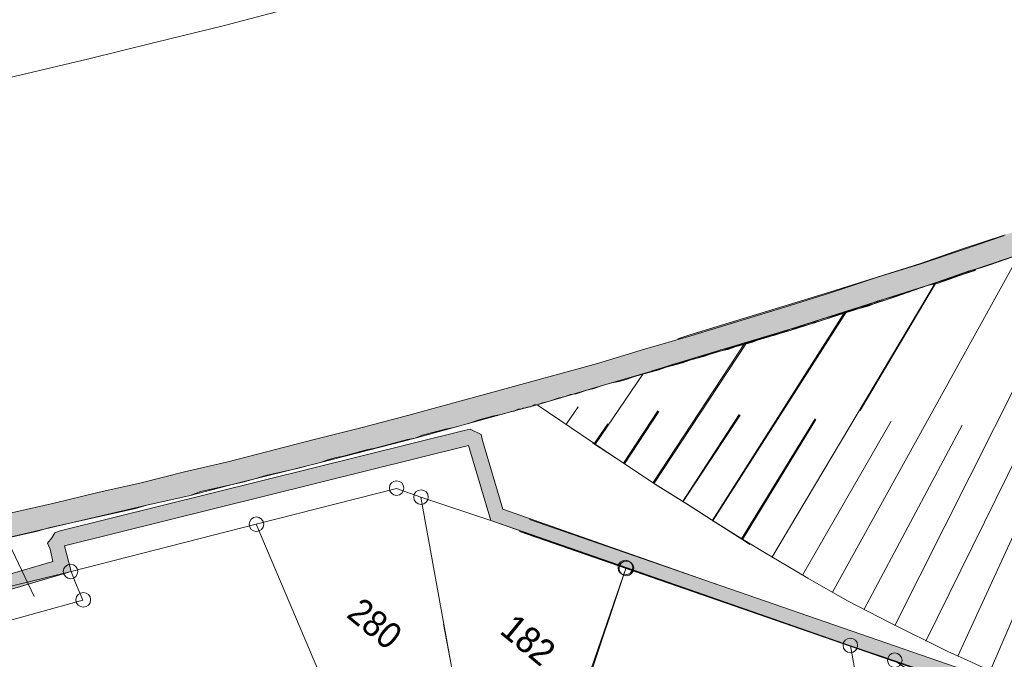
# Model space of a CAD drawing. Header units: metres. Extents: x -740 to 758, y -633 to 854.
# Tile 583 of 656: x 193 to 235, y -271 to -243. Entities that reach past the tile are written whole.
import ezdxf

# ---------------------------------------------------------------- set-up
doc = ezdxf.new("R2010")
doc.units = ezdxf.units.M
doc.header["$MEASUREMENT"] = 0
doc.layers.add('Grundkarte.LOVION', color=7, linetype='Continuous')
doc.layers.add('Grundkarte_Text.LOVION', color=7, linetype='Continuous')
doc.styles.add('ERSTELLTER_STIL_1', font='arial.ttf')

msp = doc.modelspace()

# ---------------------------------------------------------------- hatches: boundary and pattern name
at = {"layer": 'Grundkarte.LOVION', "linetype": 'Continuous', "lineweight": 18}
for points in [[(221.18, -256.882), (220.018, -258.297), (220.332, -258.177), (220.677, -258.084), (220.991, -257.965), (221.682, -257.779), (221.995, -257.66), (222.687, -257.474), (223, -257.355), (223.319, -257.294), (223.665, -257.201), (223.978, -257.082), (224.669, -256.896), (224.983, -256.777), (225.674, -256.591), (225.987, -256.472), (226.333, -256.379), (226.647, -256.259), (226.992, -256.166), (227.306, -256.047), (227.997, -255.861), (228.31, -255.742), (228.656, -255.649), (228.969, -255.53), (229.315, -255.437), (229.655, -255.285), (230, -255.193), (230.431, -255.062), (230.888, -254.899), (231.377, -254.762), (231.834, -254.6), (232.264, -254.469), (233.635, -253.98), (234.124, -253.844), (234.555, -253.713), (236.383, -253.061), (236.813, -252.93), (238.641, -252.279), (239.13, -252.142), (239.587, -251.979), (240.018, -251.849), (242.76, -250.871), (243.185, -250.682), (243.641, -250.519), (244.072, -250.388), (248.642, -248.759), (249.072, -248.628), (249.529, -248.466), (249.954, -248.276), (251.782, -247.625), (251.424, -246.684), (249.655, -247.33), (245.999, -248.633), (244.23, -249.279), (242.402, -249.931), (240.6, -250.55), (238.772, -251.202), (235.169, -252.441), (233.336, -253.034), (231.508, -253.686), (229.701, -254.247), (227.665, -254.889), (225.714, -255.493), (221.696, -256.714)], [(221.18, -256.882), (220.018, -258.297), (220.332, -258.177), (220.677, -258.084), (220.991, -257.965), (221.682, -257.779), (221.995, -257.66), (222.687, -257.474), (223, -257.355), (223.319, -257.294), (223.665, -257.201), (223.978, -257.082), (224.669, -256.896), (224.983, -256.777), (225.674, -256.591), (225.987, -256.472), (226.333, -256.379), (226.647, -256.259), (226.992, -256.166), (227.306, -256.047), (227.997, -255.861), (228.31, -255.742), (228.656, -255.649), (228.969, -255.53), (229.315, -255.437), (229.655, -255.285), (230, -255.193), (230.431, -255.062), (230.888, -254.899), (231.377, -254.762), (231.834, -254.6), (232.264, -254.469), (233.635, -253.98), (234.124, -253.844), (234.555, -253.713), (236.383, -253.061), (236.813, -252.93), (238.641, -252.279), (239.13, -252.142), (239.587, -251.979), (240.018, -251.849), (242.76, -250.871), (243.185, -250.682), (243.641, -250.519), (244.072, -250.388), (248.642, -248.759), (249.072, -248.628), (249.529, -248.466), (249.954, -248.276), (251.782, -247.625), (251.424, -246.684), (249.655, -247.33), (245.999, -248.633), (244.23, -249.279), (242.402, -249.931), (240.6, -250.55), (238.772, -251.202), (235.169, -252.441), (233.336, -253.034), (231.508, -253.686), (229.701, -254.247), (227.665, -254.889), (225.714, -255.493), (221.696, -256.714)], [(166.798, -270.396), (167.266, -270.35), (168.139, -270.205), (168.602, -270.101), (169.038, -270.029), (169.506, -269.983), (169.969, -269.879), (170.841, -269.734), (171.304, -269.63), (171.74, -269.558), (173.225, -269.324), (173.746, -269.214), (174.209, -269.109), (175.693, -268.876), (176.182, -268.739), (177.667, -268.505), (178.156, -268.369), (179.146, -268.213), (179.635, -268.076), (180.625, -267.921), (181.114, -267.784), (182.103, -267.628), (182.592, -267.492), (183.087, -267.414), (183.55, -267.309), (183.986, -267.237), (184.39, -267.139), (184.827, -267.066), (186.039, -266.771), (186.475, -266.698), (186.853, -266.632), (187.257, -266.533), (187.693, -266.461), (188.502, -266.264), (188.794, -266.235), (188.847, -266.171), (189.14, -266.142), (189.166, -266.11), (189.661, -266.032), (193.826, -265.093), (194.315, -264.957), (198.016, -264.122), (198.505, -263.985), (200.356, -263.568), (200.813, -263.405), (202.664, -262.988), (203.153, -262.851), (203.583, -262.72), (204.972, -262.407), (205.461, -262.271), (205.923, -262.166), (206.237, -262.047), (206.582, -261.954), (206.902, -261.893), (207.938, -261.615), (208.257, -261.554), (209.64, -261.182), (209.959, -261.122), (210.272, -261.002), (211.309, -260.724), (211.628, -260.663), (212.32, -260.477), (212.633, -260.358), (213.324, -260.172), (213.643, -260.111), (213.989, -260.018), (214.074, -259.98), (214.191, -259.969), (214.361, -259.893), (214.478, -259.882), (214.563, -259.844), (214.68, -259.832), (214.765, -259.795), (214.882, -259.783), (215.052, -259.707), (215.169, -259.696), (215.398, -259.615), (215.658, -259.559), (216.115, -259.397), (216.376, -259.342), (216.604, -259.26), (216.839, -259.237), (217.296, -259.074), (217.556, -259.019), (218.013, -258.856), (218.359, -258.763), (218.678, -258.703), (219.024, -258.61), (219.337, -258.49), (220.374, -258.212), (220.687, -258.092), (221.378, -257.907), (221.692, -257.787), (222.383, -257.602), (222.696, -257.482), (223.042, -257.389), (223.361, -257.329), (223.675, -257.209), (224.366, -257.023), (224.679, -256.904), (225.37, -256.718), (225.684, -256.599), (226.029, -256.506), (226.343, -256.387), (227.034, -256.201), (227.348, -256.082), (227.693, -255.989), (228.007, -255.869), (228.352, -255.777), (228.666, -255.657), (229.357, -255.471), (229.697, -255.32), (230.042, -255.227), (230.473, -255.096), (231.844, -254.608), (232.306, -254.503), (233.906, -253.933), (235.094, -252.487), (233.378, -253.069), (231.518, -253.694), (229.711, -254.255), (227.707, -254.923), (225.757, -255.528), (221.738, -256.748), (219.755, -257.326), (217.746, -257.937), (209.686, -260.143), (207.697, -260.663), (205.65, -261.188), (201.96, -262.14), (200.11, -262.558), (198.264, -263.033), (196.414, -263.451), (194.537, -263.9), (188.984, -265.153), (187.101, -265.544), (185.251, -265.961), (183.368, -266.352), (181.394, -266.722), (179.453, -267.119), (171.558, -268.6), (169.611, -268.938), (167.632, -269.25), (165.86, -269.571), (166.335, -270.5)], [(166.798, -270.396), (167.266, -270.35), (168.139, -270.205), (168.602, -270.101), (169.038, -270.029), (169.506, -269.983), (169.969, -269.879), (170.841, -269.734), (171.304, -269.63), (171.74, -269.558), (173.225, -269.324), (173.746, -269.214), (174.209, -269.109), (175.693, -268.876), (176.182, -268.739), (177.667, -268.505), (178.156, -268.369), (179.146, -268.213), (179.635, -268.076), (180.625, -267.921), (181.114, -267.784), (182.103, -267.628), (182.592, -267.492), (183.087, -267.414), (183.55, -267.309), (183.986, -267.237), (184.39, -267.139), (184.827, -267.066), (186.039, -266.771), (186.475, -266.698), (186.853, -266.632), (187.257, -266.533), (187.693, -266.461), (188.502, -266.264), (188.794, -266.235), (188.847, -266.171), (189.14, -266.142), (189.166, -266.11), (189.661, -266.032), (193.826, -265.093), (194.315, -264.957), (198.016, -264.122), (198.505, -263.985), (200.356, -263.568), (200.813, -263.405), (202.664, -262.988), (203.153, -262.851), (203.583, -262.72), (204.972, -262.407), (205.461, -262.271), (205.923, -262.166), (206.237, -262.047), (206.582, -261.954), (206.902, -261.893), (207.938, -261.615), (208.257, -261.554), (209.64, -261.182), (209.959, -261.122), (210.272, -261.002), (211.309, -260.724), (211.628, -260.663), (212.32, -260.477), (212.633, -260.358), (213.324, -260.172), (213.643, -260.111), (213.989, -260.018), (214.074, -259.98), (214.191, -259.969), (214.361, -259.893), (214.478, -259.882), (214.563, -259.844), (214.68, -259.832), (214.765, -259.795), (214.882, -259.783), (215.052, -259.707), (215.169, -259.696), (215.398, -259.615), (215.658, -259.559), (216.115, -259.397), (216.376, -259.342), (216.604, -259.26), (216.839, -259.237), (217.296, -259.074), (217.556, -259.019), (218.013, -258.856), (218.359, -258.763), (218.678, -258.703), (219.024, -258.61), (219.337, -258.49), (220.374, -258.212), (220.687, -258.092), (221.378, -257.907), (221.692, -257.787), (222.383, -257.602), (222.696, -257.482), (223.042, -257.389), (223.361, -257.329), (223.675, -257.209), (224.366, -257.023), (224.679, -256.904), (225.37, -256.718), (225.684, -256.599), (226.029, -256.506), (226.343, -256.387), (227.034, -256.201), (227.348, -256.082), (227.693, -255.989), (228.007, -255.869), (228.352, -255.777), (228.666, -255.657), (229.357, -255.471), (229.697, -255.32), (230.042, -255.227), (230.473, -255.096), (231.844, -254.608), (232.306, -254.503), (233.906, -253.933), (235.094, -252.487), (233.378, -253.069), (231.518, -253.694), (229.711, -254.255), (227.707, -254.923), (225.757, -255.528), (221.738, -256.748), (219.755, -257.326), (217.746, -257.937), (209.686, -260.143), (207.697, -260.663), (205.65, -261.188), (201.96, -262.14), (200.11, -262.558), (198.264, -263.033), (196.414, -263.451), (194.537, -263.9), (188.984, -265.153), (187.101, -265.544), (185.251, -265.961), (183.368, -266.352), (181.394, -266.722), (179.453, -267.119), (171.558, -268.6), (169.611, -268.938), (167.632, -269.25), (165.86, -269.571), (166.335, -270.5)], [(212.236, -261.431), (213.2, -264.647), (222.442, -267.881), (222.865, -267.367), (213.713, -264.153), (212.836, -261.225), (212.781, -260.964), (212.316, -260.743), (212.055, -260.798), (194.8, -265.086), (194.572, -265.168), (194.445, -265.387), (194.261, -265.612), (194.374, -265.867), (194.484, -266.388), (183.337, -269.665), (174.277, -275.25), (163.512, -280.618), (149.655, -287.322), (136.825, -293.04), (105.63, -304.986), (98.171, -307.903), (95.939, -308.653), (85.653, -311.668), (78.679, -313.798), (78.859, -314.431), (85.833, -312.301), (96.151, -309.312), (98.378, -308.503), (105.868, -305.613), (137.091, -293.635), (149.92, -287.917), (163.777, -281.213), (174.601, -275.839), (183.602, -270.26), (195.265, -266.814), (194.98, -265.719)], [(214.841, -264.596), (214.419, -265.11), (232.774, -271.473), (241.376, -276.927), (253.607, -278.687), (253.72, -278.026), (241.58, -276.286), (233.074, -270.911)]]:
    msp.add_hatch(color=254, dxfattribs=at).paths.add_polyline_path(points)

# ---------------------------------------------------------------- linework, layer by layer
at = {"layer": 'Grundkarte.LOVION', "color": 8, "linetype": 'Continuous', "lineweight": 18}
for points in [[(222.442, -267.881), (218.982, -266.653), (213.2, -264.647), (210.205, -263.639), (209.164, -263.268), (203.166, -264.8), (195.265, -266.814), (191.223, -267.801), (189.575, -268.169), (183.041, -272.384), (178.422, -275.318), (173.834, -278.279), (171.161, -279.959), (166.335, -270.5), (157.869, -253.742), (146.567, -234.276), (138.456, -220.232), (136.111, -216.205), (178.193, -193.175), (194.146, -222.117), (206.855, -215.17), (224.134, -205.678)], [(204.848, -242.706), (201.823, -243.504), (198.792, -244.243), (196.021, -244.928), (190.416, -246.245)], [(188.984, -265.153), (194.537, -263.9), (196.414, -263.451), (198.264, -263.033), (200.11, -262.558), (201.96, -262.14), (205.65, -261.188), (207.697, -260.663), (209.686, -260.143), (217.746, -257.937), (219.755, -257.326), (221.738, -256.748), (225.757, -255.528), (227.707, -254.923), (229.711, -254.255), (231.518, -253.694), (233.378, -253.069), (235.094, -252.487)], [(188.984, -265.153), (194.537, -263.9), (196.414, -263.451), (198.264, -263.033), (200.11, -262.558), (201.96, -262.14), (205.65, -261.188), (207.697, -260.663), (209.686, -260.143), (217.746, -257.937), (219.755, -257.326), (221.738, -256.748), (225.757, -255.528), (227.707, -254.923), (229.711, -254.255), (231.518, -253.694), (233.378, -253.069), (235.094, -252.487)], [(221.18, -256.882), (221.696, -256.714), (225.714, -255.493), (227.665, -254.889), (229.701, -254.247), (231.508, -253.686), (233.336, -253.034), (235.169, -252.441)], [(221.18, -256.882), (221.696, -256.714), (225.714, -255.493), (227.665, -254.889), (229.701, -254.247), (231.508, -253.686), (233.336, -253.034), (235.169, -252.441)], [(236.383, -253.061), (234.555, -253.713), (234.124, -253.844), (233.635, -253.98), (232.264, -254.469), (231.834, -254.6), (231.377, -254.762), (230.888, -254.899), (230.431, -255.062), (230, -255.193), (229.655, -255.285), (229.315, -255.437), (228.969, -255.53), (228.656, -255.649), (228.31, -255.742), (227.997, -255.861), (227.306, -256.047), (226.992, -256.166), (226.647, -256.259), (226.333, -256.379), (225.987, -256.472), (225.674, -256.591), (224.983, -256.777), (224.669, -256.896), (223.978, -257.082), (223.665, -257.201), (223.319, -257.294), (223, -257.355), (222.687, -257.474), (221.995, -257.66), (221.682, -257.779), (220.991, -257.965), (220.677, -258.084), (220.332, -258.177), (220.018, -258.297)], [(236.383, -253.061), (234.555, -253.713), (234.124, -253.844), (233.635, -253.98), (232.264, -254.469), (231.834, -254.6), (231.377, -254.762), (230.888, -254.899), (230.431, -255.062), (230, -255.193), (229.655, -255.285), (229.315, -255.437), (228.969, -255.53), (228.656, -255.649), (228.31, -255.742), (227.997, -255.861), (227.306, -256.047), (226.992, -256.166), (226.647, -256.259), (226.333, -256.379), (225.987, -256.472), (225.674, -256.591), (224.983, -256.777), (224.669, -256.896), (223.978, -257.082), (223.665, -257.201), (223.319, -257.294), (223, -257.355), (222.687, -257.474), (221.995, -257.66), (221.682, -257.779), (220.991, -257.965), (220.677, -258.084), (220.332, -258.177), (220.018, -258.297)], [(233.906, -253.933), (232.306, -254.503), (231.844, -254.608), (230.473, -255.096), (230.042, -255.227), (229.697, -255.32), (229.357, -255.471), (228.666, -255.657), (228.352, -255.777), (228.007, -255.869), (227.693, -255.989), (227.348, -256.082), (227.034, -256.201), (226.343, -256.387), (226.029, -256.506), (225.684, -256.599), (225.37, -256.718), (224.679, -256.904), (224.366, -257.023), (223.675, -257.209), (223.361, -257.329), (223.042, -257.389), (222.696, -257.482), (222.383, -257.602), (221.692, -257.787), (221.378, -257.907), (220.687, -258.092), (220.374, -258.212), (219.337, -258.49), (219.024, -258.61), (218.678, -258.703), (218.359, -258.763), (218.013, -258.856), (217.556, -259.019), (217.296, -259.074), (216.839, -259.237), (216.604, -259.26), (216.376, -259.342), (216.115, -259.397), (215.658, -259.559), (215.398, -259.615), (215.169, -259.696), (215.052, -259.707), (214.882, -259.783), (214.765, -259.795), (214.68, -259.832), (214.563, -259.844), (214.478, -259.882), (214.361, -259.893), (214.191, -259.969), (214.074, -259.98), (213.989, -260.018), (213.643, -260.111), (213.324, -260.172), (212.633, -260.358), (212.32, -260.477), (211.628, -260.663), (211.309, -260.724), (210.272, -261.002), (209.959, -261.122), (209.64, -261.182), (208.257, -261.554), (207.938, -261.615), (206.902, -261.893), (206.582, -261.954), (206.237, -262.047), (205.923, -262.166), (205.461, -262.271), (204.972, -262.407), (203.583, -262.72), (203.153, -262.851), (202.664, -262.988), (200.813, -263.405), (200.356, -263.568), (198.505, -263.985), (198.016, -264.122), (194.315, -264.957), (193.826, -265.093), (189.661, -266.032)], [(233.906, -253.933), (232.306, -254.503), (231.844, -254.608), (230.473, -255.096), (230.042, -255.227), (229.697, -255.32), (229.357, -255.471), (228.666, -255.657), (228.352, -255.777), (228.007, -255.869), (227.693, -255.989), (227.348, -256.082), (227.034, -256.201), (226.343, -256.387), (226.029, -256.506), (225.684, -256.599), (225.37, -256.718), (224.679, -256.904), (224.366, -257.023), (223.675, -257.209), (223.361, -257.329), (223.042, -257.389), (222.696, -257.482), (222.383, -257.602), (221.692, -257.787), (221.378, -257.907), (220.687, -258.092), (220.374, -258.212), (219.337, -258.49), (219.024, -258.61), (218.678, -258.703), (218.359, -258.763), (218.013, -258.856), (217.556, -259.019), (217.296, -259.074), (216.839, -259.237), (216.604, -259.26), (216.376, -259.342), (216.115, -259.397), (215.658, -259.559), (215.398, -259.615), (215.169, -259.696), (215.052, -259.707), (214.882, -259.783), (214.765, -259.795), (214.68, -259.832), (214.563, -259.844), (214.478, -259.882), (214.361, -259.893), (214.191, -259.969), (214.074, -259.98), (213.989, -260.018), (213.643, -260.111), (213.324, -260.172), (212.633, -260.358), (212.32, -260.477), (211.628, -260.663), (211.309, -260.724), (210.272, -261.002), (209.959, -261.122), (209.64, -261.182), (208.257, -261.554), (207.938, -261.615), (206.902, -261.893), (206.582, -261.954), (206.237, -262.047), (205.923, -262.166), (205.461, -262.271), (204.972, -262.407), (203.583, -262.72), (203.153, -262.851), (202.664, -262.988), (200.813, -263.405), (200.356, -263.568), (198.505, -263.985), (198.016, -264.122), (194.315, -264.957), (193.826, -265.093), (189.661, -266.032)], [(208.417, -284.947), (207.757, -281.228), (206.251, -272.774), (206.084, -271.668), (203.166, -264.8), (209.164, -263.268), (210.205, -263.639), (211.489, -270.725), (211.689, -271.859), (211.859, -272.699), (212.027, -273.806), (213.013, -279.355)], [(213.013, -279.355), (212.027, -273.806), (211.859, -272.699), (211.689, -271.859), (211.489, -270.725), (210.205, -263.639), (213.2, -264.647), (218.982, -266.653), (217.265, -271.757), (217.432, -272.864), (217.582, -273.795)], [(207.783, -285.718), (207.522, -285.773), (207.027, -285.851), (206.538, -285.987), (205.496, -286.208), (205.007, -286.344), (204.485, -286.454), (203.507, -286.727), (202.986, -286.837), (200.54, -287.52), (198.687, -283.681), (196.406, -278.791), (196.217, -278.366), (191.856, -269.128), (195.768, -268.036), (195.46, -267.298), (195.265, -266.814), (203.166, -264.8), (206.084, -271.668), (206.251, -272.774), (207.757, -281.228), (208.417, -284.947)], [(214.419, -265.11), (218.972, -266.645), (217.223, -271.722), (217.39, -272.829), (218.896, -281.283), (219.333, -283.634), (213.928, -284.576), (213.517, -282.193), (213.147, -280.219), (211.817, -272.665), (211.679, -271.851), (211.479, -270.717), (211.17, -269.063), (211.479, -270.717), (211.679, -271.851), (211.817, -272.665), (213.147, -280.219), (213.517, -282.193), (213.928, -284.576), (208.496, -285.551), (207.748, -281.22), (206.574, -274.655)], [(296.5, -265.153), (271.615, -273.025), (265.162, -275.045), (253.607, -278.687), (230.446, -270.636), (228.551, -269.994), (218.972, -266.645), (214.419, -265.11)], [(217.582, -273.795), (217.432, -272.864), (217.265, -271.757), (218.982, -266.653), (222.442, -267.881)]]:
    msp.add_lwpolyline(points, dxfattribs=at)
at = {"layer": 'Grundkarte.LOVION', "color": 253, "linetype": 'Continuous', "lineweight": 18}
for points in [[(220.045, -258.264), (221.995, -257.66), (225.987, -256.472), (230, -255.193), (231.834, -254.6), (235.469, -253.387), (237.27, -252.768), (240.932, -251.523), (251.782, -247.625), (251.424, -246.684), (252.228, -245.837), (252.603, -245.446), (252.9, -245.151), (253.117, -244.952), (253.524, -244.587), (253.773, -244.415), (253.964, -244.249), (254.697, -243.882), (255.18, -243.687), (255.52, -243.535), (256.179, -243.323), (258.569, -242.38), (260.928, -241.41), (265.39, -239.585)], [(220.045, -258.264), (221.995, -257.66), (225.987, -256.472), (230, -255.193), (231.834, -254.6), (235.469, -253.387), (237.27, -252.768), (240.932, -251.523), (251.782, -247.625), (251.424, -246.684), (252.228, -245.837), (252.603, -245.446), (252.9, -245.151), (253.117, -244.952), (253.524, -244.587), (253.773, -244.415), (253.964, -244.249), (254.697, -243.882), (255.18, -243.687), (255.52, -243.535), (256.179, -243.323), (258.569, -242.38), (260.928, -241.41), (265.39, -239.585)], [(191.049, -265.719), (198.505, -263.985), (200.356, -263.568), (202.201, -263.092), (205.923, -262.166), (209.959, -261.122), (213.989, -260.018), (215.169, -259.696), (218.013, -258.856), (222.037, -257.694), (226.029, -256.506), (230.042, -255.227), (231.844, -254.608), (233.879, -253.965)], [(191.049, -265.719), (198.505, -263.985), (200.356, -263.568), (202.201, -263.092), (205.923, -262.166), (209.959, -261.122), (213.989, -260.018), (215.169, -259.696), (218.013, -258.856), (222.037, -257.694), (226.029, -256.506), (230.042, -255.227), (231.844, -254.608), (233.879, -253.965)], [(222.442, -267.881), (218.982, -266.653), (213.2, -264.647), (210.205, -263.639), (209.164, -263.268), (203.166, -264.8), (195.265, -266.814), (195.46, -267.298), (195.768, -268.036), (191.856, -269.128)], [(191.856, -269.128), (195.768, -268.036), (195.46, -267.298), (195.265, -266.814), (203.166, -264.8), (209.164, -263.268), (210.205, -263.639), (213.2, -264.647), (218.982, -266.653), (222.442, -267.881)], [(222.442, -267.881), (218.982, -266.653), (213.2, -264.647), (210.205, -263.639), (209.164, -263.268), (203.166, -264.8), (195.265, -266.814), (195.46, -267.298), (195.768, -268.036), (191.856, -269.128)], [(296.5, -265.153), (271.615, -273.025), (265.162, -275.045), (253.607, -278.687), (251.343, -279.411), (250.421, -279.353), (249.244, -279.409), (246.15, -279.505), (244.218, -279.693), (230.446, -270.636), (228.551, -269.994), (218.972, -266.645), (214.419, -265.11)], [(214.419, -265.11), (218.972, -266.645), (228.551, -269.994), (230.446, -270.636), (244.218, -279.693)], [(296.5, -265.153), (271.615, -273.025), (265.162, -275.045), (253.607, -278.687), (251.343, -279.411), (250.421, -279.353), (249.244, -279.409), (246.15, -279.505), (244.218, -279.693), (230.446, -270.636), (228.551, -269.994), (218.972, -266.645), (214.419, -265.11)]]:
    msp.add_lwpolyline(points, dxfattribs=at)
at = {"layer": 'Grundkarte.LOVION', "color": 7, "linetype": 'Continuous', "lineweight": 13}
for points in [[(256.179, -243.323), (255.52, -243.535), (255.18, -243.687), (254.697, -243.882), (253.964, -244.249), (253.773, -244.415), (253.524, -244.587), (253.117, -244.952), (252.9, -245.151), (252.603, -245.446), (252.228, -245.837), (251.424, -246.684), (251.782, -247.625), (240.932, -251.523), (237.27, -252.768), (235.469, -253.387), (231.834, -254.6), (230, -255.193), (225.987, -256.472), (221.995, -257.66), (220.045, -258.264)], [(233.145, -270.431), (242.042, -251.089)], [(230.447, -269.129), (238.987, -252.186)], [(227.795, -267.703), (235.756, -253.3)], [(233.879, -253.965), (231.844, -254.608), (230.042, -255.227), (226.029, -256.506), (222.037, -257.694), (218.013, -258.856), (215.169, -259.696), (218.524, -261.969), (220.231, -263.102), (221.617, -263.972), (222.815, -264.741), (223.917, -265.432), (224.265, -265.664)], [(225.196, -266.214), (232.179, -254.507)], [(228.966, -259.943), (232.189, -254.515)], [(222.65, -264.66), (228.337, -255.71)], [(222.66, -264.668), (228.379, -255.744)], [(220.125, -263.015), (224.063, -257.044)], [(220.167, -263.05), (224.105, -257.078)], [(193.685, -267.885), (189.259, -258.594)], [(217.668, -261.373), (219.683, -258.398)], [(216.432, -260.518), (216.922, -259.791)], [(218.862, -262.193), (220.328, -259.951)], [(218.904, -262.227), (220.37, -259.986)], [(221.388, -263.837), (223.802, -260.114)], [(221.397, -263.846), (223.844, -260.148)], [(223.907, -265.424), (227.042, -260.299)], [(223.949, -265.458), (227.084, -260.334)], [(183.337, -269.665), (194.484, -266.388), (194.374, -265.867), (194.261, -265.612), (194.445, -265.387), (194.572, -265.168), (194.8, -265.086), (212.055, -260.798), (212.316, -260.743), (212.781, -260.964), (212.836, -261.225), (213.713, -264.153), (222.865, -267.367)], [(217.626, -261.338), (218.196, -260.514)], [(226.512, -266.972), (230.302, -260.394)], [(229.137, -268.429), (233.334, -260.571)], [(231.783, -269.796), (236.269, -260.668)], [(234.534, -271.035), (238.918, -260.853)], [(222.442, -267.881), (213.2, -264.647), (212.236, -261.431), (194.98, -265.719), (195.265, -266.814), (183.602, -270.26)], [(217.535, -261.318), (218.514, -261.961), (220.221, -263.094), (221.607, -263.964), (222.805, -264.733), (223.875, -265.397), (224.881, -266.008), (225.822, -266.566), (226.731, -267.098), (227.608, -267.604), (228.453, -268.082), (230.195, -268.976), (232.713, -270.237), (233.546, -270.599), (234.444, -271.014), (235.336, -271.37)], [(214.841, -264.596), (233.074, -270.911), (241.58, -276.286), (253.72, -278.026), (253.607, -278.687), (241.376, -276.927), (232.774, -271.473), (214.419, -265.11)]]:
    msp.add_lwpolyline(points, dxfattribs=at)
at = {"layer": 'Grundkarte.LOVION', "color": 8, "linetype": 'Continuous', "lineweight": 18}
for points in [[(218.972, -266.645), (228.551, -269.994), (230.676, -281.756), (224.627, -282.762), (219.333, -283.634), (218.896, -281.283), (217.39, -272.829), (217.223, -271.722)], [(191.856, -269.128), (191.223, -267.801), (195.265, -266.814), (195.46, -267.298), (195.768, -268.036)], [(240.924, -280.163), (230.676, -281.756), (228.551, -269.994), (230.446, -270.636), (244.218, -279.693)]]:
    msp.add_lwpolyline(points, close=True, dxfattribs=at)
at = {"layer": 'Grundkarte.LOVION', "color": 9, "linetype": 'Continuous', "lineweight": 18}
for centre, radius in [((209.17, -263.256), 0.311), ((210.213, -263.642), 0.311), ((203.184, -264.8), 0.313), ((195.242, -266.818), 0.31), ((218.944, -266.649), 0.314), ((218.987, -266.687), 0.314), ((195.785, -268.028), 0.313), ((228.551, -269.978), 0.312), ((230.448, -270.608), 0.312)]:
    msp.add_circle(centre, radius, dxfattribs=at)

# ---------------------------------------------------------------- texts
at = {"layer": 'Grundkarte_Text.LOVION', "color": 7, "linetype": 'Continuous', "lineweight": 13, "char_height": 1.12434, "attachment_point": 7, "rotation": 320.5841, "style": 'ERSTELLTER_STIL_1'}
for s, insert in [('{\\A1;\\W0.89448x;280}', (206.973, -268.742)), ('{\\A1;\\W0.89448x;182}', (213.517, -269.436)), ('{\\A1;\\W0.89448x;182}', (213.526, -269.444))]:
    msp.add_mtext(s, dxfattribs=dict(at, insert=insert))

doc.saveas('drawing.dxf')
